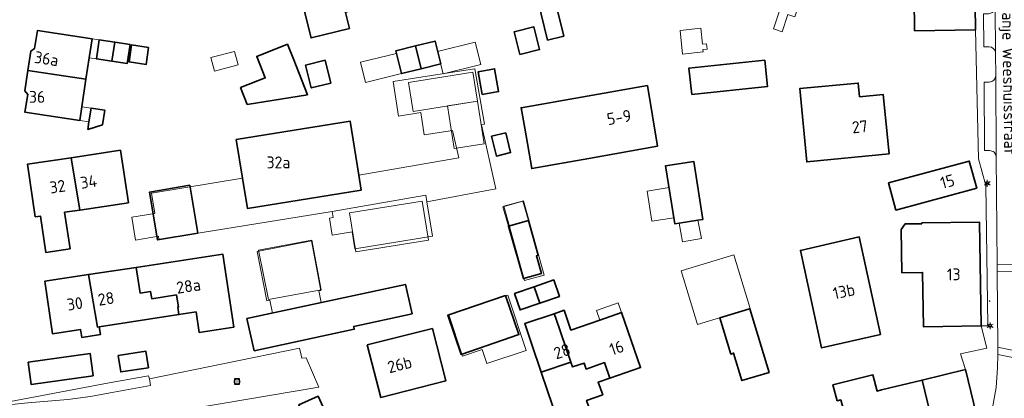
# Model space of a CAD drawing. Header units: metres. Extents: x 140853 to 145288, y 474558 to 480269.
# Tile 370 of 428: x 144339 to 144488, y 479003 to 479060. Entities that reach past the tile are written whole.
import ezdxf
from ezdxf.enums import TextEntityAlignment as Align

# ---------------------------------------------------------------- set-up
doc = ezdxf.new("R2010")
doc.units = ezdxf.units.M
doc.header["$MEASUREMENT"] = 0
for name, color, linetype, lineweight in [('B-WE-IE-TERREINAFSCHEIDING_KUNSTMATIG_MUUR-G', 90, 'IE-TERREINAFSCHEIDING-KUNSTMATIG-DICHT', 18), ('B-WE-KL-ET_LS_OV_LICHTMAST-S', 190, 'Continuous', 18), ('B-WE-OG-BEBOUWING-G', 7, 'Continuous', 35), ('B-WE-OG-BEBOUWING_BIJGEBOUW-G', 7, 'Continuous', 18), ('B-WE-OG-BEBOUWING_HUISNUMMER-T18', 10, 'Continuous', 18), ('B-WE-OG-BEBOUWING_LUIFEL-G', 7, 'Continuous', 18), ('B-WE-OG-BEBOUWING_OVERIG-G', 7, 'Continuous', 18), ('B-WE-OG-BEBOUWING_STRAATNAAM-T18', 10, 'Continuous', 18), ('B-WE-OG-TERREIN_ERF-G', 7, 'Continuous', 18), ('B-WE-RI-GWA_RIOOLPUT-S', 30, 'Continuous', 18), ('B-WE-VH-VERHARDING_BETONSTRAATSTEEN-G', 252, 'Continuous', 18), ('B-WE-VH-VERHARDING_HALFVERHARDING_GRIND-G', 252, 'Continuous', 18), ('B-WE-VH-VERHARDING_STRAATBAKSTEEN-G', 252, 'Continuous', 18), ('X-XX-XX-ALGEMEEN-S', 7, 'Continuous', 18)]:
    doc.layers.add(name, color=color, linetype=linetype, lineweight=lineweight)
doc.styles.add('NLCS-ISO', font='txt')
doc.linetypes.add('IE-TERREINAFSCHEIDING-KUNSTMATIG-DICHT', pattern='A,8,-1,[82,NLCS.shx,S=0.75,R=90,X=0,Y=0],-1', length=10)

# ---------------------------------------------------------------- blocks, each defined once
blk = doc.blocks.new('SIE-WEG_AFVALBAK_TYPE_01')
for radius in [0.25, 0.156]:
    blk.add_circle((0, 0), radius)
blk = doc.blocks.new('B-SIE-WEG_LICHTMAST-SO')
at = {"ltscale": 0.1}
for p, q in [((-1.1, 0.63), (-2.19, 1.27)), ((0, 1.27), (0, 2.53)), ((1.1, 0.63), (2.19, 1.27)), ((-1.1, -0.63), (-2.19, -1.27)), ((0, -1.27), (0, -2.53)), ((1.1, -0.63), (2.19, -1.27))]:
    blk.add_line(p, q, dxfattribs=at)
at = {"flags": 128}
for points in [[(-1.16, 0.5), (1.16, 0.5)], [(-1.16, -0.5), (1.16, -0.5)]]:
    blk.add_lwpolyline(points, dxfattribs=at)
at = {"ltscale": 0.1}
blk.add_circle((0, 0), 1.27, dxfattribs=at)
at = {"style": 'NLCS-ISO'}
blk.add_attdef('TYPE', text='', height=1.8, dxfattribs=at).set_placement((0, 2.53), align=Align.BOTTOM_CENTER)
blk = doc.blocks.new('SRI-PUT_INSPECTIE-SO')
at = {"lineweight": -3, "flags": 128}
blk.add_lwpolyline([(-2, -2), (2, -2), (2, 2), (-2, 2)], close=True, dxfattribs=at)
at = {"lineweight": -3, "ltscale": 1.5}
blk.add_circle((0, 0), 2, dxfattribs=at)
at = {"ltscale": 0.1, "style": 'NLCS-ISO'}
blk.add_text('I', height=2.5, dxfattribs=at).set_placement((0, -0.01), align=Align.MIDDLE_CENTER)

msp = doc.modelspace()

# ---------------------------------------------------------------- linework, layer by layer
at = {"layer": 'B-WE-IE-TERREINAFSCHEIDING_KUNSTMATIG_MUUR-G', "ltscale": 0.2, "flags": 128}
for points in [[(144358.613, 479005.524), (144381.283, 479010.122), (144381.53, 479009.094)], [(144358.804, 479004.476), (144358.613, 479005.524)]]:
    msp.add_lwpolyline(points, dxfattribs=at)
at = {"layer": 'B-WE-OG-BEBOUWING-G', "ltscale": 0.2, "flags": 128}
for points in [[(144388.862, 479058.51), (144388.259, 479060.936), (144385.618, 479071.592), (144379.787, 479070.151), (144383.04, 479057.063), (144388.862, 479058.51)], [(144418.73, 479056.737), (144421.205, 479057.332), (144419.321, 479065.175), (144416.835, 479064.627), (144418.73, 479056.737)], [(144470.53, 479065.338), (144470.56, 479063.048), (144474.136, 479063.095), (144474.202, 479058.153), (144483.387, 479058.277), (144483.29, 479065.509), (144470.53, 479065.338)], [(144340.281, 479052.137), (144349.043, 479050.856), (144349.53, 479054.076), (144349.962, 479056.934), (144341.696, 479058.184), (144341.288, 479055.484), (144340.724, 479055.064), (144340.281, 479052.137)], [(144414.583, 479054.559), (144417.547, 479055.298), (144416.686, 479058.752), (144413.722, 479058.013), (144414.583, 479054.559)], [(144352.951, 479053.56), (144353.383, 479056.417), (144351.05, 479056.77), (144351.05, 479056.769), (144350.618, 479053.912), (144352.951, 479053.56)], [(144352.951, 479053.56), (144355.285, 479053.207), (144355.717, 479056.065), (144353.383, 479056.417), (144352.951, 479053.56)], [(144398.817, 479055.866), (144399.673, 479052.41), (144402.619, 479053.139), (144401.763, 479056.595), (144398.817, 479055.866)], [(144358.502, 479055.644), (144355.944, 479056.03), (144355.566, 479053.43), (144358.125, 479053.043), (144358.502, 479055.644)], [(144379.504, 479056.108), (144374.849, 479054.282), (144376.128, 479051.024), (144372.404, 479049.563), (144373.409, 479047.003), (144382.499, 479048.475), (144380.78, 479052.856), (144380.418, 479053.779), (144379.504, 479056.108)], [(144399.673, 479052.41), (144398.817, 479055.866), (144395.871, 479055.136), (144396.727, 479051.68), (144399.673, 479052.41)], [(144386.021, 479050.238), (144385.169, 479053.684), (144382.203, 479052.95), (144383.058, 479049.498), (144386.021, 479050.238)], [(144440.542, 479048.516), (144451.979, 479049.718), (144451.56, 479053.703), (144440.123, 479052.501), (144440.542, 479048.516)], [(144349.043, 479050.856), (144340.281, 479052.137), (144339.821, 479049.092), (144340.237, 479048.533), (144339.828, 479045.824), (144348.094, 479044.575), (144348.411, 479046.671), (144349.043, 479050.856)], [(144408.909, 479048.516), (144411.371, 479048.949), (144410.766, 479052.396), (144408.303, 479051.963), (144408.909, 479048.516)], [(144465.889, 479048.143), (144465.689, 479050.243), (144456.849, 479049.399), (144457.907, 479038.322), (144470.355, 479039.555), (144469.468, 479048.508), (144465.889, 479048.143)], [(144424.978, 479038.847), (144435.365, 479040.697), (144433.844, 479049.871), (144423.892, 479048.121), (144414.777, 479046.518), (144415.317, 479043.398), (144416.37, 479037.315), (144424.978, 479038.847)], [(144351.872, 479046.148), (144349.815, 479046.459), (144349.498, 479044.363), (144349.326, 479043.225), (144351.532, 479043.903), (144351.872, 479046.148)], [(144390.272, 479036.3), (144388.97, 479044.455), (144371.744, 479041.692), (144372.695, 479035.834), (144373.432, 479031.288), (144390.633, 479034.047), (144390.272, 479036.3)], [(144412.442, 479042.719), (144410.316, 479042.203), (144411.043, 479039.209), (144413.169, 479039.725), (144412.442, 479042.719)], [(144346.826, 479038.955), (144348.102, 479031.037), (144355.451, 479032.147), (144354.253, 479040.077), (144346.826, 479038.955)], [(144348.102, 479031.037), (144346.826, 479038.955), (144340.193, 479037.953), (144341.392, 479030.016), (144342.156, 479030.132), (144342.97, 479024.621), (144346.634, 479025.172), (144345.801, 479030.689), (144348.102, 479031.037)], [(144438.638, 479029.055), (144441.483, 479029.508), (144442.231, 479029.628), (144440.837, 479038.381), (144436.586, 479037.73), (144437.985, 479028.951), (144438.638, 479029.055)], [(144483.579, 479034.363), (144482.464, 479038.453), (144470.279, 479035.129), (144471.394, 479031.039), (144483.579, 479034.363)], [(144364.708, 479034.774), (144358.619, 479033.737), (144359.848, 479026.522), (144365.937, 479027.559), (144364.708, 479034.774)], [(144415.871, 479029.433), (144412.863, 479028.575), (144415.123, 479020.656), (144417.84, 479021.432), (144417.074, 479024.117), (144417.364, 479024.2), (144415.871, 479029.433)], [(144484.235, 479013.522), (144483.982, 479029.217), (144475.293, 479029.077), (144475.295, 479028.967), (144472.795, 479028.927), (144472.174, 479028.099), (144472.279, 479021.54), (144475.414, 479021.591), (144475.546, 479013.382), (144484.235, 479013.522)], [(144469.035, 479012.187), (144465.838, 479026.961), (144456.958, 479024.927), (144460.147, 479010.168), (144469.035, 479012.187)], [(144363.092, 479015.223), (144365.686, 479015.62), (144366.159, 479012.526), (144371.388, 479013.325), (144369.7, 479024.367), (144356.634, 479022.367), (144357.243, 479018.454), (144358.812, 479018.698), (144358.981, 479017.613), (144362.711, 479018.193), (144362.996, 479016.367), (144362.917, 479016.355), (144363.092, 479015.223)], [(144351.046, 479013.382), (144363.092, 479015.223), (144362.917, 479016.355), (144362.996, 479016.367), (144362.711, 479018.193), (144358.981, 479017.613), (144358.812, 479018.698), (144357.243, 479018.454), (144356.634, 479022.367), (144349.447, 479021.267), (144350.764, 479013.335), (144351.046, 479013.382)], [(144349.447, 479021.267), (144342.816, 479020.252), (144343.995, 479012.304), (144348.226, 479012.95), (144348.406, 479011.774), (144351.226, 479012.205), (144351.046, 479013.382), (144350.764, 479013.335), (144349.447, 479021.267)], [(144416.736, 479019.44), (144417.583, 479016.952), (144420.546, 479017.974), (144419.69, 479020.458), (144416.736, 479019.44)], [(144373.353, 479014.627), (144374.469, 479009.752), (144389.573, 479013.003), (144389.478, 479013.443), (144398.31, 479015.344), (144397.295, 479019.78), (144373.353, 479014.627)], [(144417.583, 479016.952), (144416.736, 479019.44), (144413.781, 479018.422), (144414.62, 479015.931), (144417.583, 479016.952)], [(144412.399, 479018.106), (144403.699, 479015.109), (144405.735, 479009.199), (144414.435, 479012.196), (144412.399, 479018.106)], [(144444.775, 479014.731), (144446.434, 479009.257), (144446.874, 479009.39), (144448.133, 479005.236), (144452.219, 479006.475), (144449.302, 479016.102), (144449.254, 479016.088), (144444.775, 479014.731)], [(144419.939, 479014.826), (144419.757, 479015.352), (144415.319, 479013.857), (144416.332, 479010.848), (144417.799, 479006.492), (144422.29, 479008.005), (144419.939, 479014.826)], [(144429.938, 479015.522), (144426.635, 479014.383), (144422.299, 479012.888), (144421.27, 479015.874), (144419.757, 479015.352), (144419.939, 479014.826), (144422.29, 479008.005), (144422.53, 479007.309), (144424.278, 479007.898), (144424.61, 479006.975), (144427.35, 479007.959), (144428.189, 479005.621), (144432.803, 479007.212), (144429.938, 479015.522)], [(144401.392, 479013.114), (144391.537, 479010.625), (144393.577, 479002.695), (144403.395, 479005.183), (144401.392, 479013.114)], [(144340.289, 479008.008), (144340.773, 479004.622), (144350.114, 479005.959), (144349.654, 479009.347), (144340.289, 479008.008)], [(144353.905, 479009.039), (144354.287, 479006.538), (144358.479, 479007.179), (144358.096, 479009.68), (144353.905, 479009.039)], [(144422.29, 479008.005), (144417.799, 479006.492), (144419.54, 479001.323), (144417.758, 479000.723), (144419.294, 478996.165), (144425.984, 478998.418), (144424.664, 479002.248), (144427.091, 479003.085), (144426.426, 479005.013), (144428.189, 479005.621), (144427.35, 479007.959), (144424.61, 479006.975), (144424.278, 479007.898), (144422.53, 479007.309), (144422.29, 479008.005)], [(144464.167, 478998.142), (144465.274, 478993.969), (144477.377, 478996.971), (144475.333, 479005.32), (144469.196, 479003.817), (144468.548, 479003.659), (144467.901, 479006.095), (144461.869, 479004.613), (144462.516, 479002.177), (144463.059, 479002.315), (144464.167, 478998.142)], [(144475.333, 479005.32), (144477.377, 478996.971), (144477.663, 478995.8), (144481.748, 478996.808), (144481.456, 478997.983), (144483.438, 478998.475), (144483.923, 478998.595), (144481.883, 479006.924), (144481.87, 479006.921), (144475.333, 479005.32)], [(144386.564, 478997.421), (144384.095, 479002.879), (144381.179, 479001.56), (144383.648, 478996.102), (144386.564, 478997.421)]]:
    msp.add_lwpolyline(points, close=True, dxfattribs=at)
at = {"layer": 'B-WE-OG-BEBOUWING_BIJGEBOUW-G', "ltscale": 0.2, "flags": 128}
for points in [[(144372.054, 479053.004), (144371.486, 479055.041), (144367.926, 479054.103), (144368.465, 479052.058), (144372.054, 479053.004)], [(144400.549, 479032.278), (144410.93, 479034.231), (144408.764, 479043.915), (144409.248, 479044.028), (144407.766, 479052.41), (144405.406, 479052.044), (144395.426, 479050.495), (144396.246, 479045.248), (144399.622, 479045.775), (144400.15, 479042.399), (144404.422, 479043.067), (144405.349, 479038.925), (144390.272, 479036.3), (144390.633, 479034.047), (144373.432, 479031.288), (144372.695, 479035.834), (144358.925, 479033.592), (144359.423, 479030.534), (144355.956, 479029.97), (144356.52, 479026.502), (144359.988, 479027.067), (144360.069, 479026.568), (144386.226, 479030.827), (144400.388, 479033.262), (144400.549, 479032.278)], [(144386.226, 479030.827), (144386.374, 479029.913), (144385.808, 479029.821), (144386.23, 479027.231), (144389.23, 479027.719), (144389.648, 479025.15), (144401.398, 479027.063), (144400.549, 479032.278), (144400.388, 479033.262), (144386.226, 479030.827)], [(144415.137, 479032.413), (144412.169, 479031.625), (144415.298, 479020.362), (144418.256, 479021.184), (144415.137, 479032.413)], [(144438.638, 479029.055), (144439.163, 479026.219), (144441.999, 479026.744), (144441.483, 479029.508), (144438.638, 479029.055)], [(144376.603, 479017.479), (144384.554, 479018.943), (144383.167, 479026.474), (144375.084, 479024.986), (144376.603, 479017.479)], [(144412.745, 479018.157), (144403.86, 479015.184), (144405.915, 479008.943), (144408.904, 479009.936), (144409.61, 479007.824), (144415.543, 479009.796), (144412.745, 479018.157)], [(144429.938, 479015.522), (144429.434, 479016.985), (144426.131, 479015.846), (144426.635, 479014.383), (144429.938, 479015.522)]]:
    msp.add_lwpolyline(points, close=True, dxfattribs=at)
at = {"layer": 'B-WE-OG-BEBOUWING_LUIFEL-G', "ltscale": 0.2, "flags": 128}
for points in [[(144455.049, 479060.593), (144456.114, 479060.248), (144456.86, 479062.553), (144454.479, 479063.323), (144452.898, 479058.436), (144454.213, 479058.01), (144455.049, 479060.593)], [(144441.898, 479058.548), (144438.779, 479058.217), (144439.16, 479054.631), (144442.279, 479054.962), (144442.242, 479055.316), (144442.849, 479055.381), (144442.764, 479056.176), (144442.157, 479056.112), (144441.898, 479058.548)], [(144350.618, 479053.912), (144351.05, 479056.769), (144349.962, 479056.934), (144349.53, 479054.076), (144350.618, 479053.912)], [(144407.845, 479056.436), (144402.152, 479055.026), (144402.986, 479051.658), (144408.679, 479053.068), (144407.845, 479056.436)], [(144395.97, 479054.738), (144390.514, 479053.387), (144391.272, 479050.329), (144396.727, 479051.68), (144395.97, 479054.738)], [(144408.165, 479047.502), (144403.655, 479046.783), (144404.681, 479040.346), (144409.191, 479041.065), (144408.165, 479047.502)], [(144349.815, 479046.459), (144348.411, 479046.671), (144348.094, 479044.575), (144349.498, 479044.363), (144349.815, 479046.459)], [(144437.111, 479034.435), (144433.791, 479033.906), (144434.518, 479029.344), (144437.838, 479029.874), (144437.111, 479034.435)], [(144415.023, 479032.403), (144412.016, 479031.545), (144412.863, 479028.575), (144415.871, 479029.433), (144415.023, 479032.403)], [(144383.087, 479026.358), (144374.918, 479024.788), (144376.359, 479017.288), (144376.837, 479017.38), (144377.207, 479015.456), (144384.575, 479017.042), (144384.238, 479018.801), (144384.528, 479018.857), (144383.087, 479026.358)], [(144438.966, 479021.859), (144441.432, 479013.718), (144449.366, 479016.122), (144446.9, 479024.263), (144438.966, 479021.859)]]:
    msp.add_lwpolyline(points, close=True, dxfattribs=at)
at = {"layer": 'B-WE-OG-BEBOUWING_OVERIG-G', "ltscale": 0.2, "flags": 128}
for points in [[(144407.465, 479051.891), (144397.747, 479050.342), (144398.446, 479045.953), (144408.165, 479047.502), (144407.465, 479051.891)], [(144399.815, 479032.369), (144388.84, 479030.602), (144389.785, 479024.731), (144400.76, 479026.499), (144399.815, 479032.369)]]:
    msp.add_lwpolyline(points, close=True, dxfattribs=at)
at = {"layer": 'B-WE-OG-TERREIN_ERF-G', "ltscale": 0.2, "flags": 128}
for points in [[(144391.448, 479073.033), (144394.079, 479062.387), (144388.259, 479060.936), (144388.862, 479058.51), (144383.04, 479057.063), (144379.787, 479070.151), (144385.618, 479071.592), (144391.448, 479073.033)], [(144418.73, 479056.737), (144416.835, 479064.627), (144419.321, 479065.175), (144421.205, 479057.332), (144418.73, 479056.737)], [(144340.281, 479052.137), (144340.724, 479055.064), (144341.288, 479055.484), (144341.696, 479058.184), (144349.962, 479056.934), (144349.53, 479054.076), (144349.043, 479050.856), (144348.411, 479046.671), (144348.094, 479044.575), (144339.828, 479045.824), (144340.237, 479048.533), (144339.821, 479049.092), (144340.281, 479052.137)], [(144416.686, 479058.752), (144417.547, 479055.298), (144414.583, 479054.559), (144413.722, 479058.013), (144416.686, 479058.752)], [(144353.383, 479056.417), (144355.717, 479056.065), (144355.285, 479053.207), (144352.951, 479053.56), (144350.618, 479053.912), (144351.05, 479056.769), (144351.05, 479056.77), (144353.383, 479056.417)], [(144401.763, 479056.595), (144402.619, 479053.139), (144399.673, 479052.41), (144396.727, 479051.68), (144395.871, 479055.136), (144398.817, 479055.866), (144401.763, 479056.595)], [(144358.502, 479055.644), (144358.125, 479053.043), (144355.566, 479053.43), (144355.944, 479056.03), (144358.502, 479055.644)], [(144382.499, 479048.475), (144373.409, 479047.003), (144372.404, 479049.563), (144376.128, 479051.024), (144374.849, 479054.282), (144379.504, 479056.108), (144380.418, 479053.779), (144380.78, 479052.856), (144382.499, 479048.475)], [(144383.058, 479049.498), (144382.203, 479052.95), (144385.169, 479053.684), (144386.021, 479050.238), (144383.058, 479049.498)], [(144440.542, 479048.516), (144440.123, 479052.501), (144451.56, 479053.703), (144451.979, 479049.718), (144440.542, 479048.516)], [(144408.165, 479047.502), (144398.446, 479045.953), (144397.747, 479050.342), (144407.465, 479051.891), (144408.165, 479047.502)], [(144408.909, 479048.516), (144408.303, 479051.963), (144410.766, 479052.396), (144411.371, 479048.949), (144408.909, 479048.516)], [(144465.889, 479048.143), (144469.468, 479048.508), (144470.355, 479039.555), (144457.907, 479038.322), (144456.849, 479049.399), (144465.689, 479050.243), (144465.889, 479048.143)], [(144423.892, 479048.121), (144433.844, 479049.871), (144435.365, 479040.697), (144424.978, 479038.847), (144416.37, 479037.315), (144415.317, 479043.398), (144414.777, 479046.518), (144423.892, 479048.121)], [(144349.815, 479046.459), (144351.872, 479046.148), (144351.532, 479043.903), (144349.326, 479043.225), (144349.498, 479044.363), (144349.815, 479046.459)], [(144372.695, 479035.834), (144371.744, 479041.692), (144388.97, 479044.455), (144390.272, 479036.3), (144390.633, 479034.047), (144373.432, 479031.288), (144372.695, 479035.834)], [(144412.442, 479042.719), (144413.169, 479039.725), (144411.043, 479039.209), (144410.316, 479042.203), (144412.442, 479042.719)], [(144346.826, 479038.955), (144354.253, 479040.077), (144355.451, 479032.147), (144348.102, 479031.037), (144345.801, 479030.689), (144346.634, 479025.172), (144342.97, 479024.621), (144342.156, 479030.132), (144341.392, 479030.016), (144340.193, 479037.953), (144346.826, 479038.955)], [(144441.483, 479029.508), (144438.638, 479029.055), (144437.985, 479028.951), (144436.586, 479037.73), (144440.837, 479038.381), (144442.231, 479029.628), (144441.483, 479029.508)], [(144483.579, 479034.363), (144471.394, 479031.039), (144470.279, 479035.129), (144482.464, 479038.453), (144483.579, 479034.363)], [(144364.708, 479034.774), (144365.937, 479027.559), (144359.848, 479026.522), (144358.619, 479033.737), (144364.708, 479034.774)], [(144389.785, 479024.731), (144388.84, 479030.602), (144399.815, 479032.369), (144400.76, 479026.499), (144389.785, 479024.731)], [(144412.863, 479028.575), (144415.871, 479029.433), (144417.364, 479024.2), (144417.074, 479024.117), (144417.84, 479021.432), (144415.123, 479020.656), (144412.863, 479028.575)], [(144484.235, 479013.522), (144475.546, 479013.382), (144475.414, 479021.591), (144472.279, 479021.54), (144472.174, 479028.099), (144472.795, 479028.927), (144475.295, 479028.967), (144475.293, 479029.077), (144483.982, 479029.217), (144484.235, 479013.522)], [(144469.035, 479012.187), (144460.147, 479010.168), (144456.958, 479024.927), (144465.838, 479026.961), (144469.035, 479012.187)], [(144356.634, 479022.367), (144369.7, 479024.367), (144371.388, 479013.325), (144366.159, 479012.526), (144365.686, 479015.62), (144363.092, 479015.223), (144351.046, 479013.382), (144351.226, 479012.205), (144348.406, 479011.774), (144348.226, 479012.95), (144343.995, 479012.304), (144342.816, 479020.252), (144349.447, 479021.267), (144356.634, 479022.367)], [(144416.736, 479019.44), (144419.69, 479020.458), (144420.546, 479017.974), (144417.583, 479016.952), (144414.62, 479015.931), (144413.781, 479018.422), (144416.736, 479019.44)], [(144374.469, 479009.752), (144373.353, 479014.627), (144397.295, 479019.78), (144398.31, 479015.344), (144389.478, 479013.443), (144389.573, 479013.003), (144374.469, 479009.752)], [(144403.699, 479015.109), (144412.399, 479018.106), (144414.435, 479012.196), (144405.735, 479009.199), (144403.699, 479015.109)], [(144452.219, 479006.475), (144448.133, 479005.236), (144446.874, 479009.39), (144446.434, 479009.257), (144444.775, 479014.731), (144449.254, 479016.088), (144449.302, 479016.102), (144452.219, 479006.475)], [(144428.189, 479005.621), (144426.426, 479005.013), (144427.091, 479003.085), (144424.664, 479002.248), (144425.984, 478998.418), (144419.294, 478996.165), (144417.758, 479000.723), (144419.54, 479001.323), (144417.799, 479006.492), (144416.332, 479010.848), (144415.319, 479013.857), (144419.757, 479015.352), (144421.27, 479015.874), (144422.299, 479012.888), (144426.635, 479014.383), (144429.938, 479015.522), (144432.803, 479007.212), (144428.189, 479005.621)], [(144401.392, 479013.114), (144403.395, 479005.183), (144393.577, 479002.695), (144391.537, 479010.625), (144401.392, 479013.114)], [(144340.289, 479008.008), (144349.654, 479009.347), (144350.114, 479005.959), (144340.773, 479004.622), (144340.289, 479008.008)], [(144353.905, 479009.039), (144358.096, 479009.68), (144358.479, 479007.179), (144354.287, 479006.538), (144353.905, 479009.039)], [(144386.564, 478997.421), (144387.537, 478995.343), (144384.591, 478994.013), (144383.648, 478996.102), (144381.179, 479001.56), (144384.095, 479002.879), (144386.564, 478997.421)]]:
    msp.add_lwpolyline(points, close=True, dxfattribs=at)
for points in [[(144462.516, 479002.177), (144461.869, 479004.613), (144467.901, 479006.095), (144468.548, 479003.659), (144469.196, 479003.817), (144475.333, 479005.32), (144481.87, 479006.921), (144481.157, 479009.267), (144485.122, 479010.148), (144484.235, 479013.522), (144485.262, 479013.534), (144484.977, 479034.745), (144483.834, 479038.801), (144483.387, 479058.277), (144474.202, 479058.153), (144474.136, 479063.095)], [(144332.028, 479001.002), (144352.521, 479004.9), (144358.479, 479005.956), (144358.613, 479005.524), (144381.283, 479010.122), (144381.53, 479009.094), (144381.631, 479008.634), (144382.315, 479008.675), (144384.199, 479004.238), (144362.441, 479000.575), (144358.888, 479000), (144352.998, 478999.047), (144352.987, 478999.106), (144348.518, 478998.293), (144350.201, 478989.01), (144342.51, 478987.694), (144334.82, 478986.379)]]:
    msp.add_lwpolyline(points, dxfattribs=at)
at = {"layer": 'B-WE-VH-VERHARDING_BETONSTRAATSTEEN-G', "ltscale": 0.2, "flags": 128}
for points in [[(144486.44, 479054.775), (144486.381, 479061.732), (144486.381, 479061.732, -0.4164092), (144485.354, 479060.737), (144485.354, 479060.737), (144484.599, 479060.73), (144484.659, 479055.718), (144485.46, 479055.729), (144485.46, 479055.729, -0.3940004), (144486.44, 479054.775)], [(144485.505, 479040.018, -0.4270718), (144486.513, 479039.092), (144486.513, 479039.092), (144486.458, 479051.387), (144486.458, 479051.387, -0.409987), (144485.477, 479050.385), (144485.477, 479050.385), (144484.695, 479050.37), (144484.764, 479040.025), (144485.505, 479040.018)]]:
    msp.add_lwpolyline(points, format="xyb", close=True, dxfattribs=at)
at = {"layer": 'B-WE-VH-VERHARDING_HALFVERHARDING_GRIND-G', "ltscale": 0.2, "flags": 128}
msp.add_lwpolyline([(144358.613, 479005.524), (144358.479, 479005.956), (144352.521, 479004.9), (144332.028, 479001.002), (144340.268, 479001.863), (144346.327, 479002.361), (144349.744, 479002.806), (144352.718, 479003.398), (144358.804, 479004.476), (144358.613, 479005.524)], close=True, dxfattribs=at)
at = {"layer": 'B-WE-VH-VERHARDING_STRAATBAKSTEEN-G', "ltscale": 0.2, "flags": 128}
for points in [[(144483.29, 479065.509), (144483.387, 479058.277), (144483.834, 479038.801), (144484.977, 479034.745), (144485.262, 479013.534), (144484.235, 479013.522), (144485.122, 479010.148), (144481.157, 479009.267), (144481.87, 479006.921), (144481.883, 479006.924), (144483.923, 478998.595)], [(144362.441, 479000.575), (144384.199, 479004.238), (144382.315, 479008.675), (144381.631, 479008.634), (144381.53, 479009.094), (144381.283, 479010.122), (144358.613, 479005.524), (144358.804, 479004.476), (144352.718, 479003.398), (144349.744, 479002.806), (144346.327, 479002.361)], [(144492.06, 479008.111), (144486.796, 479009.2), (144486.717, 479007.174), (144486.514, 479004.191), (144485.751, 479000)]]:
    msp.add_lwpolyline(points, dxfattribs=at)
for points in [[(144486.381, 479061.732), (144486.44, 479054.775), (144486.441, 479054.696), (144486.458, 479051.387), (144486.513, 479039.092), (144486.678, 479022.742), (144490.603, 479022.792), (144490.55, 479027.268), (144490.42, 479047.19), (144490.354, 479054.24), (144490.354, 479054.24, -0.3799001), (144491.214, 479055.283), (144491.214, 479055.283), (144491.115, 479062.821)], [(144485.751, 479000), (144486.514, 479004.191), (144486.717, 479007.174), (144486.796, 479009.2), (144486.78, 479010.301), (144486.665, 479021.697), (144486.678, 479022.742), (144486.513, 479039.092), (144486.513, 479039.092, 0.4270718), (144485.505, 479040.018), (144485.505, 479040.018), (144484.764, 479040.025), (144484.695, 479050.37), (144485.477, 479050.385), (144485.477, 479050.385, 0.409987), (144486.458, 479051.387), (144486.458, 479051.387), (144486.441, 479054.696), (144486.44, 479054.775), (144486.44, 479054.775, 0.3940004), (144485.46, 479055.729), (144485.46, 479055.729), (144484.659, 479055.718), (144484.599, 479060.73)]]:
    msp.add_lwpolyline(points, format="xyb", dxfattribs=at)
for points in [[(144490.624, 479021.728), (144490.603, 479022.792), (144486.678, 479022.742), (144486.665, 479021.697), (144490.624, 479021.728)], [(144486.78, 479010.301), (144486.796, 479009.2), (144492.06, 479008.111), (144492.259, 479009.14), (144486.78, 479010.301)]]:
    msp.add_lwpolyline(points, close=True, dxfattribs=at)
msp.add_lwpolyline([(144497.889, 479014.353), (144497.137, 479018.986), (144497.104, 479019.258), (144494.926, 479018.924), (144494.926, 479018.924, -0.073125), (144493.914, 479018.898), (144493.914, 479018.898, -0.3288838), (144490.903, 479021.734), (144490.903, 479021.734), (144490.624, 479021.728), (144486.665, 479021.697), (144486.78, 479010.301), (144492.259, 479009.14), (144492.259, 479009.14, -0.2549827), (144495.625, 479013.345), (144495.625, 479013.345), (144497.952, 479014.107), (144497.889, 479014.353)], format="xyb", close=True, dxfattribs=at)

# ---------------------------------------------------------------- block references
at = {"layer": 'B-WE-KL-ET_LS_OV_LICHTMAST-S', "xscale": 0.2, "yscale": 0.2, "zscale": 0.2}
for p in [(144485.183, 479035.076), (144485.612, 479013.539)]:
    msp.add_blockref('B-SIE-WEG_LICHTMAST-SO', p, dxfattribs=at)
at = {"layer": 'B-WE-RI-GWA_RIOOLPUT-S', "xscale": 0.2, "yscale": 0.2, "zscale": 0.2}
msp.add_blockref('SRI-PUT_INSPECTIE-SO', (144371.852, 479005.087), dxfattribs=at)
at = {"layer": 'X-XX-XX-ALGEMEEN-S', "xscale": 0.2, "yscale": 0.2, "zscale": 0.2}
msp.add_blockref('SIE-WEG_AFVALBAK_TYPE_01', (144485.528, 479017.262), dxfattribs=at)

# ---------------------------------------------------------------- texts
at = {"layer": 'B-WE-OG-BEBOUWING_HUISNUMMER-T18', "style": 'NLCS-ISO'}
for s, rotation, p in [('36a', 351.4, (144343.075, 479053.93)), ('5-9', 9.9, (144429.561, 479045.056)), ('27', 5.7, (144465.931, 479043.637)), ('32', 8.6, (144344.748, 479034.582)), ('34', 8.6, (144349.439, 479035.304)), ('15', 15.2, (144479.162, 479035.356)), ('13', 0.9, (144480.109, 479021.305)), ('28a', 8.7, (144364.53, 479019.529)), ('13b', 12.2, (144463.527, 479018.728)), ('30', 8.5, (144347.362, 479016.864)), ('28', 8.7, (144352.08, 479017.623)), ('28', 18.6, (144420.951, 479009.664)), ('16', 19, (144429.192, 479010.198)), ('26b', 14.4, (144396.431, 479007.656))]:
    msp.add_text(s, height=1.8, rotation=rotation, dxfattribs=at).set_placement(p, align=Align.MIDDLE_CENTER)
for s, p in [('36', (144341.66, 479048.15)), ('32a', (144378.121, 479038.245))]:
    msp.add_text(s, height=1.8, dxfattribs=at).set_placement(p, align=Align.MIDDLE_CENTER)
at = {"layer": 'B-WE-OG-BEBOUWING_STRAATNAAM-T18', "style": 'NLCS-ISO'}
msp.add_text('Oranje Weeshuisstraat', height=1.8, rotation=270.9, dxfattribs=at).set_placement((144488.456, 479051.455), align=Align.MIDDLE_CENTER)

doc.saveas('drawing.dxf')
